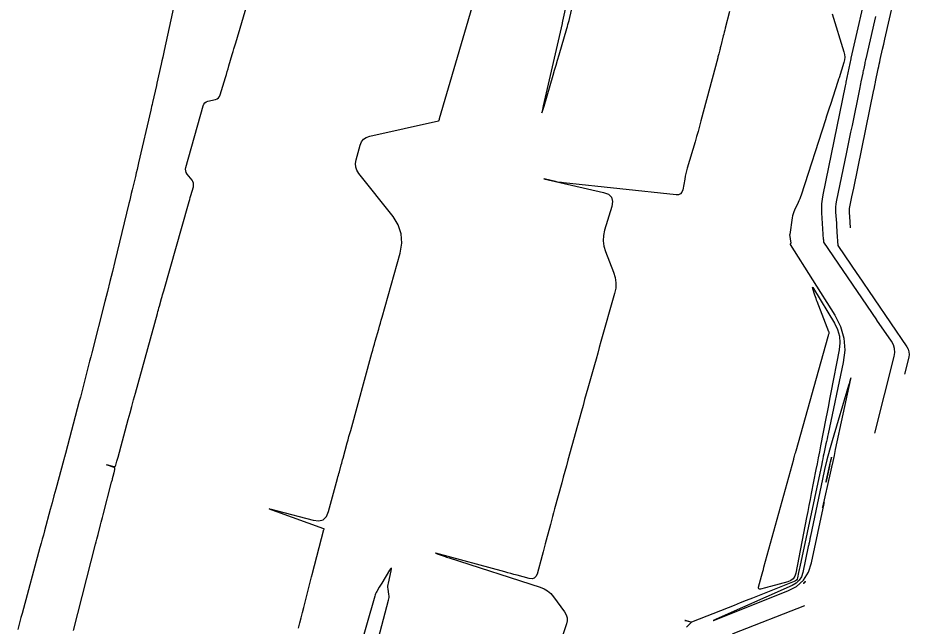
# Model space of a CAD drawing. Extents: x 1797419 to 1809236, y 248759 to 251512.
# Drawn here: x 1799059.9 to 1799246.2, y 250305.4 to 250432.6 of the extents above; entities that cross this region are included whole.
import ezdxf

# ---------------------------------------------------------------- set-up
doc = ezdxf.new("R2010")
doc.units = 0
doc.layers.add('34', color=7, linetype='Continuous')

msp = doc.modelspace()

# ---------------------------------------------------------------- linework, layer by layer
at = {"layer": '34'}
for points in [[(1799094.62, 250445.12), (1799090.46, 250425.81), (1799090.31, 250425.09), (1799090.15, 250424.37), (1799089.99, 250423.65), (1799089.83, 250422.93), (1799088.94, 250418.94), (1799088.83, 250418.46), (1799088.57, 250417.32), (1799088.57, 250417.32), (1799088.01, 250414.9), (1799087.92, 250414.49), (1799087.83, 250414.09), (1799087.73, 250413.68), (1799087.64, 250413.28), (1799085.11, 250402.3), (1799084.94, 250401.59), (1799084.78, 250400.88), (1799084.61, 250400.17), (1799084.44, 250399.46), (1799083.75, 250396.62), (1799083.58, 250395.91), (1799083.41, 250395.2), (1799083.24, 250394.49), (1799083.07, 250393.79), (1799080.12, 250381.62), (1799079.62, 250379.54), (1799079.1, 250377.46), (1799078.58, 250375.38), (1799078.05, 250373.3), (1799075.3, 250362.52), (1799075.09, 250361.68), (1799074.87, 250360.83), (1799074.66, 250359.99), (1799074.44, 250359.15), (1799073.58, 250355.79), (1799073.37, 250354.95), (1799073.15, 250354.11), (1799072.93, 250353.27), (1799072.71, 250352.43), (1799069.79, 250341.46), (1799069.79, 250341.46), (1799069.59, 250340.73), (1799069.56, 250340.6), (1799069.46, 250340.22), (1799067.79, 250334.05), (1799067.6, 250333.33), (1799067.4, 250332.62), (1799067.02, 250331.19), (1799066.82, 250330.47), (1799066.63, 250329.76), (1799065.42, 250325.29), (1799065.19, 250324.43), (1799064.96, 250323.57), (1799064.73, 250322.71), (1799064.49, 250321.84), (1799060.75, 250307.98), (1799060.52, 250307.16), (1799060.3, 250306.34), (1799060.08, 250305.52), (1799059.86, 250304.69)], [(1799071.49, 250304.47), (1799076.12, 250322.52), (1799076.25, 250323.03), (1799076.38, 250323.54), (1799076.51, 250324.05), (1799076.64, 250324.56), (1799077.16, 250326.59), (1799077.29, 250327.1), (1799077.42, 250327.61), (1799077.55, 250328.12), (1799077.68, 250328.63), (1799079.47, 250335.46), (1799079.52, 250335.66), (1799079.57, 250335.86), (1799079.62, 250336.06), (1799079.68, 250336.26), (1799079.92, 250337.21), (1799079.96, 250337.34), (1799079.99, 250337.46), (1799080.02, 250337.59), (1799080.05, 250337.71), (1799080.16, 250338.22), (1799080.17, 250338.33), (1799080.15, 250338.43), (1799080.08, 250338.5), (1799079.98, 250338.55), (1799078.63, 250339.03), (1799078.44, 250339.11), (1799078.37, 250339.14), (1799078.44, 250339.13), (1799078.65, 250339.08), (1799079.86, 250338.75), (1799080.04, 250338.73), (1799080.19, 250338.77), (1799080.3, 250338.88), (1799080.37, 250339.05), (1799080.59, 250339.87), (1799080.65, 250340.07), (1799080.7, 250340.28), (1799080.76, 250340.48), (1799080.81, 250340.68), (1799082.94, 250348.58), (1799083.31, 250349.96), (1799083.69, 250351.34), (1799084.07, 250352.72), (1799084.45, 250354.1), (1799089.04, 250370.77), (1799089.15, 250371.16), (1799089.26, 250371.55), (1799089.37, 250371.95), (1799089.48, 250372.34), (1799089.91, 250373.92), (1799090.02, 250374.32), (1799090.13, 250374.71), (1799090.24, 250375.11), (1799090.35, 250375.5), (1799095.54, 250393.73), (1799095.66, 250394.17), (1799095.79, 250394.6), (1799095.91, 250395.03), (1799096.03, 250395.46), (1799096.55, 250397.28), (1799096.61, 250397.66), (1799096.58, 250398.02), (1799096.47, 250398.36), (1799096.27, 250398.68), (1799095.27, 250399.94), (1799095.07, 250400.26), (1799094.95, 250400.6), (1799094.93, 250400.96), (1799094.99, 250401.33), (1799098.57, 250414.23), (1799098.72, 250414.58), (1799098.93, 250414.86), (1799099.22, 250415.06), (1799099.58, 250415.19), (1799101.17, 250415.54), (1799101.53, 250415.67), (1799101.82, 250415.87), (1799102.04, 250416.15), (1799102.19, 250416.5), (1799103.28, 250420.17), (1799103.46, 250420.77), (1799103.64, 250421.37), (1799103.82, 250421.97), (1799103.99, 250422.57), (1799104.69, 250424.97), (1799104.87, 250425.57), (1799105.04, 250426.17), (1799105.22, 250426.77), (1799105.4, 250427.37), (1799110.42, 250444.46)], [(1799238.99, 250345.71), (1799243.05, 250361.75), (1799243.18, 250362.6), (1799243.13, 250363.42), (1799242.9, 250364.2), (1799242.48, 250364.96), (1799239.47, 250369.39), (1799239.47, 250369.4), (1799239.47, 250369.4), (1799239.46, 250369.41), (1799239.45, 250369.42), (1799228.38, 250385.67), (1799228.37, 250385.67), (1799228.37, 250385.67), (1799228.36, 250385.67), (1799228.36, 250385.68), (1799228.36, 250385.68), (1799228.36, 250385.68), (1799228.36, 250385.68), (1799228.33, 250386.04), (1799228.33, 250386.16), (1799228.32, 250386.28), (1799227.95, 250391.84), (1799227.92, 250392.79), (1799227.95, 250393.73), (1799228.05, 250394.67), (1799228.21, 250395.6), (1799232.9, 250418.42), (1799233, 250418.94), (1799233.02, 250419.01), (1799233.03, 250419.07), (1799233.04, 250419.14), (1799233.06, 250419.2), (1799234.05, 250424.07), (1799234.06, 250424.14), (1799234.07, 250424.16), (1799234.07, 250424.18), (1799237.74, 250440.27)], [(1799233.93, 250388.7), (1799233.77, 250391.04), (1799233.76, 250391.18), (1799233.76, 250391.32), (1799233.75, 250391.46), (1799233.74, 250391.6), (1799233.7, 250392.16), (1799233.7, 250392.3), (1799233.7, 250392.44), (1799233.71, 250392.57), (1799233.74, 250392.71), (1799234.24, 250395.18), (1799234.43, 250396.09), (1799234.62, 250397), (1799238.84, 250417.56), (1799238.87, 250417.7), (1799238.9, 250417.84), (1799238.93, 250417.98), (1799238.96, 250418.13), (1799239.1, 250418.83), (1799239.16, 250419.12), (1799239.19, 250419.26), (1799239.74, 250421.95), (1799239.84, 250422.45), (1799239.95, 250422.95), (1799240.05, 250423.44), (1799240.16, 250423.93), (1799240.65, 250426.07), (1799240.89, 250427.11), (1799241.13, 250428.15), (1799243.85, 250440.11)], [(1799174.6, 250436.02), (1799173.75, 250431.93), (1799173.68, 250431.6), (1799173.67, 250431.55), (1799173.66, 250431.5), (1799173.65, 250431.46), (1799173.64, 250431.41), (1799169.7, 250414.2), (1799169.47, 250413.1), (1799169.41, 250412.73), (1799169.55, 250413.08), (1799169.88, 250414.15), (1799171.77, 250420.61), (1799172.08, 250421.68), (1799172.39, 250422.74), (1799172.7, 250423.8), (1799173.01, 250424.87), (1799174.63, 250430.41), (1799174.75, 250430.83), (1799174.87, 250431.25), (1799174.98, 250431.67), (1799175.09, 250432.09), (1799175.64, 250434.25)], [(1799118.51, 250304.95), (1799118.79, 250306.03), (1799119.06, 250307.11), (1799119.34, 250308.19), (1799119.62, 250309.28), (1799121.25, 250315.68), (1799121.26, 250315.72), (1799121.28, 250315.76), (1799121.29, 250315.8), (1799121.3, 250315.85), (1799121.38, 250316.18), (1799123.85, 250325.58), (1799123.86, 250325.6), (1799123.86, 250325.61), (1799123.87, 250325.63), (1799123.87, 250325.64), (1799123.88, 250325.71), (1799123.88, 250325.72), (1799123.88, 250325.73), (1799123.87, 250325.74), (1799123.86, 250325.75), (1799114.03, 250329.26), (1799112.81, 250329.71), (1799112.41, 250329.91), (1799112.85, 250329.84), (1799114.11, 250329.52), (1799121.62, 250327.5), (1799122.77, 250327.36), (1799123.69, 250327.62), (1799124.38, 250328.29), (1799124.84, 250329.35), (1799126.69, 250336.25), (1799126.79, 250336.61), (1799126.89, 250336.96), (1799126.98, 250337.32), (1799127.08, 250337.68), (1799127.46, 250339.1), (1799127.56, 250339.46), (1799127.66, 250339.81), (1799127.75, 250340.17), (1799127.85, 250340.53), (1799128.73, 250343.72), (1799128.91, 250344.37), (1799129.09, 250345.02), (1799129.27, 250345.67), (1799129.45, 250346.32), (1799133.89, 250362.48), (1799134.06, 250363.11), (1799134.24, 250363.74), (1799134.42, 250364.36), (1799134.59, 250364.99), (1799135.31, 250367.5), (1799135.48, 250368.12), (1799135.66, 250368.75), (1799135.84, 250369.38), (1799136.02, 250370), (1799139.81, 250383.42), (1799140.17, 250385.47), (1799140.03, 250387.43), (1799139.4, 250389.29), (1799138.29, 250391.06), (1799131.13, 250400.08), (1799130.72, 250400.73), (1799130.49, 250401.41), (1799130.44, 250402.13), (1799130.57, 250402.89), (1799131.43, 250405.98), (1799131.71, 250406.68), (1799132.14, 250407.22), (1799132.71, 250407.62), (1799133.42, 250407.87), (1799147.81, 250411.11), (1799147.85, 250411.12), (1799147.89, 250411.14), (1799147.91, 250411.18), (1799147.93, 250411.22), (1799147.98, 250411.4), (1799148, 250411.45), (1799148.01, 250411.5), (1799148.03, 250411.54), (1799148.04, 250411.59), (1799154.83, 250434.87)], [(1799208.64, 250433.93), (1799207.76, 250430.46), (1799207.65, 250430.05), (1799207.55, 250429.64), (1799207.44, 250429.23), (1799207.34, 250428.83), (1799206.82, 250426.79), (1799206.77, 250426.58), (1799206.71, 250426.37), (1799206.66, 250426.15), (1799206.61, 250425.94), (1799206.39, 250425.1), (1799206.34, 250424.88), (1799206.28, 250424.67), (1799206.23, 250424.46), (1799206.17, 250424.25), (1799202.67, 250411.09), (1799202.38, 250409.98), (1799202.07, 250408.88), (1799201.76, 250407.77), (1799201.44, 250406.66), (1799199.82, 250401.15), (1799199.67, 250400.6), (1799199.53, 250400.04), (1799199.4, 250399.47), (1799199.28, 250398.9), (1799198.85, 250396.63), (1799198.69, 250396.14), (1799198.4, 250395.8), (1799198, 250395.63), (1799197.48, 250395.61), (1799173.93, 250398.1), (1799173.52, 250398.15), (1799173.11, 250398.21), (1799172.7, 250398.28), (1799172.29, 250398.37), (1799169.88, 250398.92), (1799169.82, 250398.93), (1799182.29, 250396.1), (1799183.32, 250395.71), (1799183.95, 250395.09), (1799184.18, 250394.23), (1799184.02, 250393.15), (1799182.52, 250388.19), (1799182.28, 250387.07), (1799182.23, 250385.96), (1799182.37, 250384.85), (1799182.7, 250383.76), (1799184.4, 250379.39), (1799184.73, 250378.29), (1799184.88, 250377.19), (1799184.84, 250376.07), (1799184.61, 250374.95), (1799181.76, 250364.89), (1799181.42, 250363.67), (1799181.08, 250362.46), (1799180.74, 250361.25), (1799180.4, 250360.03), (1799179.03, 250355.18), (1799178.69, 250353.97), (1799178.35, 250352.76), (1799178.02, 250351.54), (1799177.68, 250350.33), (1799174.86, 250340.07), (1799174.54, 250338.89), (1799174.21, 250337.71), (1799173.89, 250336.53), (1799173.57, 250335.35), (1799172.07, 250329.92), (1799171.85, 250329.1), (1799171.62, 250328.29), (1799171.4, 250327.47), (1799171.19, 250326.65), (1799170.32, 250323.38), (1799170.1, 250322.56), (1799169.88, 250321.75), (1799169.66, 250320.93), (1799169.44, 250320.11), (1799168.41, 250316.27), (1799168.17, 250315.73), (1799167.83, 250315.39), (1799167.36, 250315.26), (1799166.78, 250315.33), (1799164.22, 250316.02), (1799163.58, 250316.19), (1799162.94, 250316.36), (1799162.3, 250316.54), (1799161.66, 250316.71), (1799147.21, 250320.6), (1799147.18, 250320.61), (1799147.15, 250320.62), (1799147.36, 250320.56), (1799147.39, 250320.55), (1799147.43, 250320.54), (1799147.46, 250320.53), (1799147.5, 250320.52), (1799148.97, 250319.99), (1799149.23, 250319.9), (1799149.48, 250319.81), (1799149.74, 250319.72), (1799150, 250319.64), (1799169.07, 250313.49), (1799169.88, 250313.16), (1799170.61, 250312.72), (1799171.26, 250312.17), (1799171.83, 250311.5), (1799174.16, 250308.34), (1799174.5, 250307.75), (1799174.68, 250307.13), (1799174.69, 250306.49), (1799174.55, 250305.82), (1799173.62, 250303.11)], [(1799230.1, 250433.49), (1799232.56, 250425.51), (1799232.69, 250424.96), (1799232.73, 250424.4), (1799232.68, 250423.85), (1799232.55, 250423.29), (1799231.53, 250420.1), (1799231.45, 250419.83), (1799231.36, 250419.56), (1799231.34, 250419.5), (1799231.32, 250419.43), (1799231.3, 250419.36), (1799231.28, 250419.3), (1799229.74, 250414.53), (1799229.47, 250413.72), (1799229.21, 250412.9), (1799228.94, 250412.08), (1799228.68, 250411.27), (1799223.6, 250395.55), (1799223.46, 250395.15), (1799223.31, 250394.75), (1799223.14, 250394.36), (1799222.96, 250393.97), (1799222.23, 250392.42), (1799222.06, 250392.03), (1799221.93, 250391.63), (1799221.82, 250391.22), (1799221.75, 250390.8), (1799221.27, 250387.3), (1799221.27, 250387.29), (1799221.26, 250387.29), (1799221.26, 250387.28), (1799221.25, 250387.28), (1799221.22, 250387.29), (1799221.21, 250387.29), (1799221.21, 250387.29), (1799221.21, 250387.29), (1799221.21, 250387.28), (1799221.45, 250385.46), (1799221.45, 250385.45), (1799221.45, 250385.45), (1799221.45, 250385.45), (1799221.44, 250385.45), (1799221.43, 250385.45), (1799221.43, 250385.45), (1799221.42, 250385.45), (1799221.42, 250385.45), (1799221.42, 250385.45), (1799221.34, 250385.3), (1799221.33, 250385.27), (1799221.32, 250385.24), (1799221.33, 250385.22), (1799221.34, 250385.19), (1799230.66, 250370.42), (1799231.86, 250368.08), (1799232.55, 250365.64), (1799232.74, 250363.12), (1799232.43, 250360.5), (1799229.25, 250345.59), (1799229.14, 250345.07), (1799229.03, 250344.55), (1799228.92, 250344.02), (1799228.81, 250343.5), (1799228.36, 250341.41), (1799228.25, 250340.89), (1799228.14, 250340.37), (1799228.03, 250339.84), (1799227.92, 250339.32), (1799223.33, 250317.76), (1799223.21, 250317.19), (1799223.09, 250316.61), (1799222.84, 250315.47), (1799222.76, 250315.2), (1799222.61, 250314.98), (1799222.42, 250314.81), (1799222.17, 250314.68), (1799213.41, 250311.21), (1799212.14, 250310.71), (1799210.87, 250310.21), (1799209.6, 250309.7), (1799208.33, 250309.2), (1799200.71, 250306.19), (1799200.71, 250306.19), (1799200.36, 250306.28), (1799199.47, 250306.52), (1799199.32, 250306.56), (1799199.47, 250306.52), (1799200.52, 250306.24), (1799200.54, 250306.23), (1799200.56, 250306.23), (1799200.57, 250306.22), (1799200.59, 250306.22), (1799200.67, 250306.2), (1799200.68, 250306.19), (1799200.69, 250306.18), (1799200.69, 250306.17), (1799200.68, 250306.16), (1799199.65, 250305.18)], [(1799239.14, 250432.92), (1799238.93, 250432.01), (1799237.12, 250424.06), (1799237.06, 250423.81), (1799237.01, 250423.55), (1799236.95, 250423.3), (1799236.9, 250423.05), (1799236.69, 250422.04), (1799236.64, 250421.78), (1799236.59, 250421.53), (1799236.54, 250421.28), (1799236.49, 250421.02), (1799236.12, 250419.23), (1799236.04, 250418.84), (1799235.97, 250418.46), (1799235.89, 250418.07), (1799235.81, 250417.69), (1799234.25, 250410.1), (1799233.96, 250408.71), (1799233.68, 250407.32), (1799233.39, 250405.93), (1799233.11, 250404.54), (1799230.97, 250394.16), (1799230.88, 250393.62), (1799230.83, 250393.08), (1799230.81, 250392.54), (1799230.83, 250392), (1799230.98, 250389.67), (1799231.01, 250389.2), (1799231.04, 250388.74), (1799231.07, 250388.27), (1799231.1, 250387.81), (1799231.28, 250385.01), (1799231.29, 250385.01), (1799231.29, 250385.01), (1799231.29, 250385.01), (1799235.43, 250378.94), (1799235.43, 250378.94), (1799235.44, 250378.93), (1799235.44, 250378.92), (1799235.45, 250378.92), (1799235.47, 250378.89), (1799235.47, 250378.89), (1799235.48, 250378.88), (1799235.48, 250378.87), (1799235.49, 250378.87), (1799245.72, 250363.8), (1799246, 250363.29), (1799246.16, 250362.75), (1799246.2, 250362.19), (1799246.11, 250361.61), (1799245.21, 250358.06)], [(1799132.5, 250292.28), (1799137.36, 250310.79), (1799137.42, 250311.09), (1799137.46, 250311.38), (1799137.46, 250311.68), (1799137.43, 250311.97), (1799137.26, 250313.17), (1799137.24, 250313.47), (1799137.24, 250313.76), (1799137.26, 250314.06), (1799137.32, 250314.35), (1799137.91, 250316.94), (1799137.98, 250317.34), (1799137.95, 250317.5), (1799137.82, 250317.41), (1799137.59, 250317.07), (1799135.96, 250314.38), (1799135.83, 250314.16), (1799135.69, 250313.94), (1799135.56, 250313.71), (1799135.42, 250313.49), (1799134.88, 250312.61), (1799134.75, 250312.38), (1799134.64, 250312.15), (1799134.55, 250311.91), (1799134.47, 250311.66), (1799129.16, 250292.93)], [(1799195.84, 250271.27), (1799202.3, 250291.46), (1799202.68, 250292.56), (1799203.12, 250293.64), (1799203.62, 250294.69), (1799204.17, 250295.71), (1799207.53, 250301.52), (1799207.67, 250301.78), (1799207.82, 250302.04), (1799208.12, 250302.56), (1799208.2, 250302.68), (1799208.29, 250302.8), (1799208.38, 250302.91), (1799208.49, 250303.01), (1799209.25, 250303.69), (1799209.25, 250303.69), (1799209.25, 250303.69), (1799209.26, 250303.69), (1799209.26, 250303.69), (1799209.26, 250303.69), (1799209.43, 250303.84), (1799209.43, 250303.84), (1799209.43, 250303.84), (1799224.36, 250309.65)]]:
    msp.add_lwpolyline(points, dxfattribs=at)
for points in [[(1799229.57, 250352.87), (1799229.31, 250351.5), (1799229.04, 250350.14), (1799228.78, 250348.78), (1799227.68, 250343.11), (1799227.44, 250341.85), (1799227.19, 250340.6), (1799226.95, 250339.35), (1799226.71, 250338.1), (1799225.73, 250333.09), (1799225.48, 250331.84), (1799225.24, 250330.59), (1799224.99, 250329.34), (1799224.75, 250328.09), (1799222.47, 250316.43), (1799222.27, 250315.79), (1799221.92, 250315.29), (1799221.44, 250314.91), (1799220.82, 250314.66), (1799217.2, 250313.68), (1799216.94, 250313.61), (1799216.67, 250313.54), (1799216.41, 250313.47), (1799216.15, 250313.4), (1799215.1, 250313.12), (1799214.88, 250313.09), (1799214.75, 250313.15), (1799214.69, 250313.29), (1799214.72, 250313.51), (1799215.33, 250315.82), (1799215.46, 250316.29), (1799215.59, 250316.76), (1799215.71, 250317.23), (1799215.84, 250317.7), (1799222.07, 250340.32), (1799222.11, 250340.47), (1799222.15, 250340.61), (1799222.19, 250340.76), (1799222.23, 250340.9), (1799222.39, 250341.49), (1799222.43, 250341.63), (1799222.47, 250341.78), (1799222.51, 250341.92), (1799222.55, 250342.07), (1799229.26, 250365.95), (1799229.28, 250366.03), (1799229.31, 250366.12), (1799229.33, 250366.2), (1799229.35, 250366.28), (1799229.45, 250366.61), (1799229.46, 250366.69), (1799229.47, 250366.78), (1799229.46, 250366.86), (1799229.43, 250366.94), (1799226.98, 250373.25), (1799226.85, 250373.58), (1799226.73, 250373.91), (1799226.61, 250374.25), (1799226.49, 250374.59), (1799226.03, 250375.94), (1799225.96, 250376.2), (1799225.95, 250376.29), (1799226.03, 250376.23), (1799226.17, 250376), (1799230.56, 250368.77), (1799231.22, 250367.44), (1799231.6, 250366.06), (1799231.72, 250364.63), (1799231.56, 250363.15), (1799229.84, 250354.23)], [(1799230.01, 250338.59), (1799230.29, 250339.83), (1799230.56, 250341.08), (1799230.83, 250342.32), (1799233.98, 250357.13), (1799234.01, 250357.26), (1799234.01, 250357.31), (1799234, 250357.26), (1799233.95, 250357.13), (1799233.74, 250356.43), (1799233.69, 250356.26), (1799233.63, 250356.08), (1799233.58, 250355.91), (1799233.53, 250355.73), (1799230.1, 250344.15), (1799229.54, 250342.15), (1799229.01, 250340.15), (1799228.52, 250338.14), (1799228.07, 250336.11), (1799225.55, 250324.19), (1799225.52, 250324.01), (1799225.48, 250323.83), (1799225.44, 250323.65), (1799225.41, 250323.47), (1799225.26, 250322.76), (1799225.23, 250322.58), (1799225.19, 250322.4), (1799225.15, 250322.23), (1799225.11, 250322.05), (1799223.96, 250316.61), (1799223.66, 250315.71), (1799223.2, 250314.96), (1799222.55, 250314.34), (1799221.74, 250313.87), (1799205.83, 250306.79), (1799205.77, 250306.76), (1799205.7, 250306.73), (1799205.63, 250306.7), (1799205.56, 250306.67), (1799205.29, 250306.55), (1799205.24, 250306.52), (1799205.22, 250306.52), (1799205.24, 250306.52), (1799205.29, 250306.54), (1799220.81, 250312.72), (1799222.64, 250313.69), (1799224.08, 250314.99), (1799225.12, 250316.63), (1799225.78, 250318.6), (1799228.42, 250331.01), (1799228.45, 250331.16), (1799228.45, 250331.21), (1799228.43, 250331.16), (1799228.39, 250331.02), (1799228.16, 250330.27), (1799228.11, 250330.12), (1799228.09, 250330.08), (1799228.1, 250330.13), (1799228.13, 250330.27), (1799229.73, 250337.34)], [(1799229.8, 250339.84), (1799229.82, 250339.95), (1799229.85, 250340.06), (1799229.87, 250340.17), (1799229.96, 250340.62), (1799229.98, 250340.7), (1799229.98, 250340.73), (1799229.97, 250340.7), (1799229.95, 250340.62), (1799229.81, 250340.19), (1799229.78, 250340.08), (1799229.75, 250339.97), (1799229.72, 250339.86), (1799229.7, 250339.75), (1799229.61, 250339.3), (1799229.59, 250339.18), (1799229.56, 250339.07), (1799229.54, 250338.96), (1799229.52, 250338.85), (1799228.91, 250335.98), (1799228.82, 250335.59), (1799228.8, 250335.46), (1799228.83, 250335.59), (1799228.92, 250335.97), (1799229.77, 250339.73)], [(1799224.35, 250314.44), (1799224.38, 250314.47), (1799224.4, 250314.5), (1799224.41, 250314.54), (1799224.44, 250314.7), (1799224.45, 250314.74), (1799224.45, 250314.75), (1799224.45, 250314.74), (1799224.44, 250314.71), (1799224.39, 250314.54), (1799224.37, 250314.5), (1799224.35, 250314.47), (1799224.32, 250314.45), (1799224.28, 250314.43), (1799224.09, 250314.34), (1799224.06, 250314.32), (1799224.05, 250314.32), (1799224.06, 250314.32), (1799224.1, 250314.34), (1799224.31, 250314.42)]]:
    msp.add_lwpolyline(points, close=True, dxfattribs=at)

doc.saveas('drawing.dxf')
